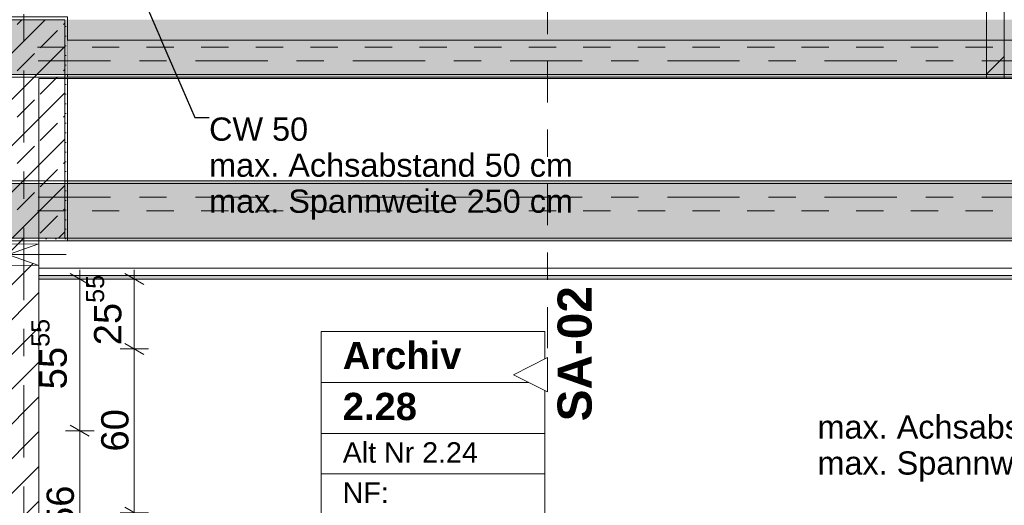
# Model space of a CAD drawing. Header units: metres. Extents: x -3.6 to 85.2, y -11 to 16.8.
# Tile 438 of 508: x 47.3 to 50.9, y 4.2 to 6. Entities that reach past the tile are written whole.
import ezdxf

# ---------------------------------------------------------------- set-up
doc = ezdxf.new("R2010")
doc.units = ezdxf.units.M
doc.header["$MEASUREMENT"] = 0
for name, pattern in [('Achse', [0.2, 0.1, -0.05, 0, -0.05]), ('Schnittlinie', [0.3, 0.15, -0.075, 0, -0.075]), ('Strichlinie doppelt', [0.546806, 0.264583, -0.105833, 0.070556, -0.105833]), ('Wipeout_Contour', [1, 0, -1])]:
    doc.linetypes.add(name, pattern=pattern)
for name, color, linetype in [('154 - Bemaßung_ Beschriftung.Ausbau - Deckenspiegel', 7, 'Continuous'), ('203 - Marker.Schnitt - Ausbaudetail SA', 7, 'Continuous'), ('401 - Zone.Raum_ Raumbegrenzung_ Whg.', 7, 'Continuous'), ('451 - Universal.Achsen Raster', 7, 'Continuous'), ('605 - Struktur.Wand Innen', 7, 'Continuous'), ('607 - Struktur.Stütze', 7, 'Continuous'), ('608 - Struktur.Träger', 7, 'Continuous'), ('Abbruch_605 - Struktur.Wand Innen', 7, 'Continuous'), ('Neubau_154 - Bemaßung_ Beschriftung.Ausbau - Deckenspiegel', 7, 'Continuous'), ('Neubau_605 - Struktur.Wand Innen', 7, 'Continuous'), ('Neubau_653 - Abdeckung.TB Verkofferung', 7, 'Continuous')]:
    doc.layers.add(name, color=color, linetype=linetype)
doc.styles.add('ERSTELLTER_STIL_1', font='txt')
doc.styles.add('ERSTELLTER_STIL_2', font='txt')
doc.linetypes.add('Abbruch 1', pattern='A,0,[1,2022.0244.A_L5A-PL04.03_iB_Deckenspiegel 1.OG1.Shx,S=0.001984,R=0,X=0,Y=0],-0.25,0', length=0.25)
doc.dimstyles.new('ERSTELLTER_STIL__3', dxfattribs={"dimtxt": 0.1, "dimasz": 0.0532, "dimexe": 0.18, "dimexo": 0.0625, "dimgap": 0, "dimtad": 1, "dimzin": 0, "dimdsep": 46, "dimtxsty": 'ERSTELLTER_STIL_2', "dimblk": 'ARROWHEAD_2', "dimblk1": 'ARROWHEAD_2', "dimblk2": 'ARROWHEAD_2', "dimcen": 0.09, "dimse1": 1, "dimse2": 1, "dimclrd": 7, "dimclre": 7, "dimclrt": 7, "dimazin": 0, "dimtfac": 1, "dimtdec": 4, "dimtmove": 2, "dimatfit": 3, "dimfxl": 1, "dimtolj": 1, "dimtzin": 0, "dimarcsym": 0})
doc.dimstyles.new('ERSTELLTER_STIL__4', dxfattribs={"dimtxt": 0.1, "dimasz": 0.0532, "dimexe": 0.18, "dimexo": 0.0625, "dimgap": 0, "dimtad": 1, "dimzin": 0, "dimdsep": 46, "dimtxsty": 'ERSTELLTER_STIL_2', "dimblk": 'ARROWHEAD_2', "dimblk1": 'ARROWHEAD_2', "dimblk2": 'ARROWHEAD_2', "dimcen": 0.09, "dimse1": 1, "dimse2": 1, "dimclrd": 7, "dimclre": 7, "dimclrt": 7, "dimazin": 0, "dimtfac": 1, "dimtdec": 4, "dimtmove": 0, "dimatfit": 3, "dimfxl": 1, "dimtolj": 1, "dimtzin": 0, "dimarcsym": 0})
doc.dimstyles.new('ERSTELLTER_STIL__5', dxfattribs={"dimtxt": 0.18, "dimasz": 0.02736, "dimexe": 0.18, "dimexo": 0.0625, "dimgap": 0, "dimtad": 0, "dimtih": 1, "dimtoh": 1, "dimdec": 4, "dimzin": 0, "dimdsep": 46, "dimcen": 0.09, "dimadec": 0, "dimazin": 0, "dimtfac": 1, "dimtdec": 4, "dimtmove": 0, "dimatfit": 3, "dimldrblk": 'ARROWHEAD_11', "dimfxl": 1, "dimtolj": 1, "dimtzin": 0, "dimarcsym": 0})
pattern_1 = [(45, (0, 0), (-0.01767767, 0.01767767), [0, -0.025])]
pattern_2 = [(45, (0, 0), (-0.08485281, 0.08485281), []), (45, (-0.04243, 0.04243), (-0.08485281, 0.08485281), [0.09, -0.03])]
pattern_3 = [(45, (0, 0), (-0.06363961, 0.06363961), [])]

# ---------------------------------------------------------------- blocks, each defined once
blk = doc.blocks.new('*D229')
at = {"layer": '154 - Bemaßung_ Beschriftung.Ausbau - Deckenspiegel', "color": 7, "linetype": 'Continuous', "lineweight": 5}
for p, q in [((47.5, 4.5152), (47.57, 4.4748)), ((47.5875, 4.495), (47.4825, 4.495)), ((47.535, 3.935), (47.535, 4.495)), ((47.5875, 3.935), (47.4825, 3.935)), ((47.5, 3.9552), (47.57, 3.9148)), ((47.535, 3.9008), (47.535, 3.935))]:
    blk.add_line(p, q, dxfattribs=at)
at = {"layer": '154 - Bemaßung_ Beschriftung.Ausbau - Deckenspiegel', "color": 7, "lineweight": 5, "insert": (47.515, 4.1391), "char_height": 0.1, "attachment_point": 7, "rotation": 90, "style": 'ERSTELLTER_STIL_2'}
blk.add_mtext('\\A1;{\\pql;\\fArial|b0|i0|c0|p38;56}', dxfattribs=at)
blk = doc.blocks.new('ARROWHEAD_2')
at = {"color": 0, "linetype": 'Continuous', "lineweight": 0}
for p, q in [((0, 0), (-1, 0)), ((-0.378, -0.655), (0.378, 0.655))]:
    blk.add_line(p, q, dxfattribs=at)
blk = doc.blocks.new('*D230')
at = {"layer": '154 - Bemaßung_ Beschriftung.Ausbau - Deckenspiegel', "color": 7, "linetype": 'Continuous', "lineweight": 5}
for p, q in [((47.57, 5.0303), (47.5, 5.0707)), ((47.535, 5.0505), (47.535, 5.0847)), ((47.5875, 5.0505), (47.4825, 5.0505)), ((47.535, 4.495), (47.535, 5.0505)), ((47.5, 4.5152), (47.57, 4.4748)), ((47.5875, 4.495), (47.4825, 4.495))]:
    blk.add_line(p, q, dxfattribs=at)
at = {"layer": '154 - Bemaßung_ Beschriftung.Ausbau - Deckenspiegel', "color": 7, "lineweight": 5, "insert": (47.5166, 4.6468), "char_height": 0.1, "attachment_point": 7, "rotation": 90, "style": 'ERSTELLTER_STIL_2'}
blk.add_mtext('\\A1;{\\pql;\\fArial|b0|i0|c0|p38;55\\fArial|b0|i0|c0|p38;\\A1{\\H.66x;\\S55^  ;}}', dxfattribs=at)
blk = doc.blocks.new('*D416')
at = {"layer": '154 - Bemaßung_ Beschriftung.Ausbau - Deckenspiegel', "color": 7, "linetype": 'Continuous', "lineweight": 5}
for p, q in [((47.7, 4.8152), (47.77, 4.7748)), ((47.7875, 4.795), (47.6825, 4.795)), ((47.735, 4.195), (47.735, 4.795)), ((47.7875, 4.195), (47.6825, 4.195)), ((47.7, 4.2152), (47.77, 4.1748))]:
    blk.add_line(p, q, dxfattribs=at)
at = {"layer": '154 - Bemaßung_ Beschriftung.Ausbau - Deckenspiegel', "color": 7, "lineweight": 5, "insert": (47.715, 4.4191), "char_height": 0.1, "attachment_point": 7, "rotation": 90, "style": 'ERSTELLTER_STIL_2'}
blk.add_mtext('\\A1;{\\pql;\\fArial|b0|i0|c0|p38;60}', dxfattribs=at)
blk = doc.blocks.new('*D417')
at = {"layer": '154 - Bemaßung_ Beschriftung.Ausbau - Deckenspiegel', "color": 7, "linetype": 'Continuous', "lineweight": 5}
for p, q in [((47.77, 5.0303), (47.7, 5.0707)), ((47.735, 5.0505), (47.735, 5.0847)), ((47.7875, 5.0505), (47.6825, 5.0505)), ((47.735, 4.795), (47.735, 5.0505)), ((47.7, 4.8152), (47.77, 4.7748)), ((47.7875, 4.795), (47.6825, 4.795))]:
    blk.add_line(p, q, dxfattribs=at)
at = {"layer": '154 - Bemaßung_ Beschriftung.Ausbau - Deckenspiegel', "color": 7, "lineweight": 5, "insert": (47.7166, 4.808), "char_height": 0.1, "attachment_point": 7, "rotation": 90, "style": 'ERSTELLTER_STIL_2'}
blk.add_mtext('\\A1;{\\pql;\\fArial|b0|i0|c0|p38;25\\fArial|b0|i0|c0|p38;\\A1{\\H.66x;\\S55^  ;}}', dxfattribs=at)
blk = doc.blocks.new('ARROWHEAD_11')
at = {"color": 0, "linetype": 'Continuous', "lineweight": 0}
blk.add_line((0, 0), (-1, 0), dxfattribs=at)
at = {"color": 0, "linetype": 'Continuous', "lineweight": 0, "const_width": 0.25, "flags": 128}
blk.add_lwpolyline([(-0.125, 0, 1), (0.125, 0, 1)], format="xyb", close=True, dxfattribs=at)

msp = doc.modelspace()

# ---------------------------------------------------------------- hatches: boundary and pattern name
at = {"layer": '607 - Struktur.Stütze', "linetype": 'Continuous', "lineweight": 0, "true_color": 0x000000}
h = msp.add_hatch(dxfattribs=at)
h.set_pattern_fill('Gips_0001', color=18, style=0, pattern_type=2)
h.set_pattern_definition(pattern_1)
h.paths.add_polyline_path([(47.49, 6.01), (47.17, 6.01), (47.17, 5.2775), (47.18, 5.2775), (47.18, 6), (47.48, 6), (47.48, 5.2), (47.385, 5.2), (47.385, 5.19), (47.49, 5.19)])
h = msp.add_hatch(dxfattribs=at)
h.set_pattern_fill('Beton__Stahlbeton_0001', color=18, style=0, pattern_type=2)
h.set_pattern_definition(pattern_2)
h.paths.add_polyline_path([(47.18, 5.2), (47.48, 5.2), (47.48, 6), (47.18, 6)])
at = {"layer": '608 - Struktur.Träger', "linetype": 'Continuous', "lineweight": 0, "true_color": 0x000000}
h = msp.add_hatch(dxfattribs=at)
h.set_pattern_fill('Gips_0001', color=18, style=0, pattern_type=2)
h.set_pattern_definition(pattern_1)
h.paths.add_polyline_path([(47.49, 5.41), (47.49, 5.4), (54.37, 5.4), (54.37, 5.41)])
h = msp.add_hatch(dxfattribs=at)
h.set_pattern_fill('Gips_0001', color=18, style=0, pattern_type=2)
h.set_pattern_definition(pattern_1)
h.paths.add_polyline_path([(47.49, 5.2), (47.49, 5.19), (54.37, 5.19), (54.37, 5.2)])
at = {"layer": 'Abbruch_605 - Struktur.Wand Innen', "linetype": 'Continuous', "lineweight": 0, "true_color": 0x000000}
h = msp.add_hatch(dxfattribs=at)
h.set_pattern_fill('MW_Ziegel_0001', color=18, style=0, pattern_type=2)
h.set_pattern_definition(pattern_3)
h.paths.add_polyline_path([(47.16, 5.18), (47.2725, 5.14), (47.385, 5.18)])
h = msp.add_hatch(dxfattribs=at)
h.set_pattern_fill('MW_Ziegel_0001', color=18, style=0, pattern_type=2)
h.set_pattern_definition(pattern_3)
h.paths.add_polyline_path([(47.16, 5.1), (47.385, 5.1), (47.2725, 5.14)])
at = {"layer": 'Neubau_653 - Abdeckung.TB Verkofferung', "linetype": 'Continuous', "lineweight": 0, "true_color": 0x000000}
h = msp.add_hatch(dxfattribs=at)
h.set_pattern_fill('Gips_0001', color=18, style=0, pattern_type=2)
h.set_pattern_definition(pattern_1)
h.paths.add_polyline_path([(47.385, 5.0505), (51.765, 5.0505), (51.765, 5.063), (47.385, 5.063)])

# ---------------------------------------------------------------- linework, layer by layer
at = {"layer": '401 - Zone.Raum_ Raumbegrenzung_ Whg.', "color": 7, "linetype": 'Continuous', "lineweight": 9}
for p, q in [((49.2388, 4.8583), (48.42, 4.8583)), ((48.42, 4.8583), (48.42, 3.1591)), ((48.42, 4.8583), (49.2388, 4.8583)), ((48.42, 4.6716), (48.42, 4.8583)), ((49.2388, 3.1591), (49.2388, 4.8583)), ((49.2388, 4.8583), (49.2388, 4.6716)), ((49.2388, 4.6716), (48.42, 4.6716)), ((48.42, 4.6716), (49.2388, 4.6716)), ((48.42, 4.485), (48.42, 4.6716)), ((49.2388, 4.6716), (49.2388, 4.485)), ((49.2388, 4.485), (48.42, 4.485)), ((48.42, 4.485), (49.2388, 4.485)), ((48.42, 4.3377), (48.42, 4.485)), ((49.2388, 4.485), (49.2388, 4.3377)), ((49.2388, 4.3377), (48.42, 4.3377)), ((48.42, 4.3377), (49.2388, 4.3377)), ((48.42, 4.1904), (48.42, 4.3377)), ((49.2388, 4.3377), (49.2388, 4.1904))]:
    msp.add_line(p, q, dxfattribs=at)
at = {"layer": '451 - Universal.Achsen Raster', "color": 160, "linetype": 'Strichlinie doppelt', "lineweight": 9, "true_color": 0x3232ff}
msp.add_line((64.935, 5.35), (-3.175, 5.35), dxfattribs=at)
at = {"layer": '607 - Struktur.Stütze', "color": 7, "linetype": 'Continuous', "lineweight": 5, "flags": 128}
msp.add_lwpolyline([(47.385, 5.19), (47.49, 5.19), (47.49, 6.01), (47.17, 6.01), (47.17, 5.2775)], dxfattribs=at)
at = {"layer": '607 - Struktur.Stütze', "color": 7, "linetype": 'Continuous', "lineweight": 13, "flags": 128}
msp.add_lwpolyline([(47.18, 5.2), (47.48, 5.2), (47.48, 6), (47.18, 6)], close=True, dxfattribs=at)
at = {"layer": '608 - Struktur.Träger', "color": 7, "linetype": 'Continuous', "lineweight": 13}
for p, q in [((0.38, 5.41), (61.88, 5.41)), ((47.49, 5.4), (47.17, 5.4)), ((54.37, 5.4), (47.49, 5.4))]:
    msp.add_line(p, q, dxfattribs=at)
at = {"layer": '608 - Struktur.Träger', "color": 7, "linetype": 'Continuous', "lineweight": 5}
for p, q in [((47.49, 5.41), (47.49, 5.4)), ((54.37, 5.41), (47.49, 5.41)), ((47.49, 5.2), (47.49, 5.19)), ((54.37, 5.19), (47.49, 5.19))]:
    msp.add_line(p, q, dxfattribs=at)
at = {"layer": '608 - Struktur.Träger', "color": 7, "linetype": 'Achse', "lineweight": 9}
msp.add_line((0.38, 5.3), (61.88, 5.3), dxfattribs=at)
at = {"layer": 'Abbruch_605 - Struktur.Wand Innen', "color": 7, "linetype": 'Abbruch 1', "lineweight": 18}
for p, q in [((47.385, 5.18), (47.16, 5.18)), ((47.16, 5.1), (47.385, 5.1))]:
    msp.add_line(p, q, dxfattribs=at)
at = {"layer": 'Abbruch_605 - Struktur.Wand Innen', "color": 160, "linetype": 'Abbruch 1', "lineweight": 5, "true_color": 0x3232ff}
msp.add_line((47.06, 5.14), (47.485, 5.14), dxfattribs=at)
msp.add_line((47.06, 5.14), (47.485, 5.14), dxfattribs=at)
at = {"layer": 'Abbruch_605 - Struktur.Wand Innen', "color": 7, "linetype": 'Abbruch 1', "lineweight": 18, "flags": 128}
msp.add_lwpolyline([(47.385, 5.1), (47.385, 5.18)], dxfattribs=at)
at = {"layer": 'Neubau_605 - Struktur.Wand Innen', "color": 1, "linetype": 'Continuous', "lineweight": 9}
for p, q in [((47.16, 5.1), (47.385, 5.18)), ((47.16, 5.18), (47.385, 5.1))]:
    msp.add_line(p, q, dxfattribs=at)
at = {"layer": 'Neubau_653 - Abdeckung.TB Verkofferung', "color": 1, "linetype": 'Continuous', "lineweight": 9}
for p, q in [((47.385, 5.785), (51.765, 5.785)), ((47.385, 5.0505), (47.385, 5.785)), ((47.385, 5.0505), (51.765, 5.0505))]:
    msp.add_line(p, q, dxfattribs=at)
at = {"layer": 'Neubau_653 - Abdeckung.TB Verkofferung', "color": 1, "linetype": 'Continuous', "lineweight": 5}
for p, q in [((51.765, 5.19), (47.385, 5.19)), ((51.765, 5.09), (47.385, 5.09)), ((51.765, 5.063), (47.385, 5.063)), ((51.765, 5.0505), (47.385, 5.0505))]:
    msp.add_line(p, q, dxfattribs=at)
at = {"layer": 'Neubau_653 - Abdeckung.TB Verkofferung', "color": 1, "linetype": 'Continuous', "lineweight": 5, "flags": 128}
msp.add_lwpolyline([(47.385, 5.19), (47.385, 5.09), (47.385, 5.063), (47.385, 5.0505)], dxfattribs=at)

# ---------------------------------------------------------------- texts
at = {"layer": '203 - Marker.Schnitt - Ausbaudetail SA', "color": 7, "lineweight": 13, "insert": (49.4124, 5.0246), "char_height": 0.125, "attachment_point": 9, "rotation": 90, "style": 'ERSTELLTER_STIL_1'}
msp.add_mtext('\\A1;{\\pqr;\\pt0;\\fArial|b1|i0|c0|p38;SA-02}', dxfattribs=at)
at = {"layer": '401 - Zone.Raum_ Raumbegrenzung_ Whg.', "color": 7, "lineweight": 9, "attachment_point": 1}
for s, insert, char_height, style in [('\\A1;{\\pqj;\\pt0;\\fArial|b1|i0|c0|p38;}', (49.1603, 4.8435), 0.1, 'ERSTELLTER_STIL_1'), ('\\A1;{\\pqj;\\pt0;\\fArial|b1|i0|c0|p38;Archiv}', (48.4986, 4.8207), 0.1, 'ERSTELLTER_STIL_1'), ('\\A1;{\\pqj;\\pt0;\\fArial|b1|i0|c0|p38;}', (49.1603, 4.6569), 0.1, 'ERSTELLTER_STIL_1'), ('\\A1;{\\pql;\\pt0;\\fArial|b1|i0|c0|p38;2.28}', (48.4986, 4.6341), 0.1, 'ERSTELLTER_STIL_1'), ('\\A1;{\\pqj;\\pt0;\\fArial|b0|i0|c0|p38;Alt Nr 2.24}', (48.4986, 4.4532), 0.075, 'ERSTELLTER_STIL_2'), ('\\A1;{\\pqj;\\pt0;\\fArial|b0|i0|c0|p38;}', (49.1603, 4.4703), 0.075, 'ERSTELLTER_STIL_2'), ('\\A1;{\\pqj;\\pt0;\\fArial|b0|i0|c0|p38;NF: }', (48.4986, 4.3058), 0.075, 'ERSTELLTER_STIL_2')]:
    msp.add_mtext(s, dxfattribs=dict(at, insert=insert, char_height=char_height, style=style))
at = {"layer": 'Neubau_154 - Bemaßung_ Beschriftung.Ausbau - Deckenspiegel', "color": 1, "linetype": 'Continuous', "lineweight": 13, "char_height": 0.085, "line_spacing_factor": 0.930912, "style": 'ERSTELLTER_STIL_2'}
for s, insert, attachment_point in [('\\A1;{\\pql;\\fArial|b0|i0|c0|p38;CW 50\\P\\pql;\\fArial|b0|i0|c0|p38;max. Achsabstand 50 cm\\P\\pql;\\fArial|b0|i0|c0|p38;max. Spannweite 250 \\fArial|b0|i0|c0|p38;c\\fArial|b0|i0|c0|p38;m }', (48.0089, 5.642), 1), ('\\A1;{\\pqr;\\fArial|b0|i0|c0|p38;CW \\fArial|b0|i0|c0|p38;75\\P\\pqr;\\fArial|b0|i0|c0|p38;max. Achsabstand 50 cm\\P\\pqr;\\fArial|b0|i0|c0|p38;max. Spannweite \\fArial|b0|i0|c0|p38;315\\fArial|b0|i0|c0|p38; \\fArial|b0|i0|c0|p38;c\\fArial|b0|i0|c0|p38;m }', (51.571, 4.6835), 3)]:
    msp.add_mtext(s, dxfattribs=dict(at, insert=insert, attachment_point=attachment_point))

# ---------------------------------------------------------------- leaders
at = {"layer": 'Neubau_154 - Bemaßung_ Beschriftung.Ausbau - Deckenspiegel', "color": 1, "linetype": 'Continuous', "lineweight": 13, "annotation_type": 0, "has_hookline": 1, "hookline_direction": 1, "text_width": 1.3167}
msp.add_leader([(51.9477, 4.965), (51.8293, 4.6835), (51.571, 4.6835)], dimstyle='ERSTELLTER_STIL__5', dxfattribs=at)

# ---------------------------------------------------------------- next in the draw order: wipeouts: each hides what was drawn before it
at = {"color": 254, "linetype": 'Wipeout_Contour', "lineweight": 0, "ltscale": 198.087934}
msp.add_wipeout([(47.49, 5.785), (50.8575, 5.785), (50.8575, 5.925), (47.49, 5.925)], dxfattribs=at).dxf.layer = '605 - Struktur.Wand Innen'
at = {"color": 254, "linetype": 'Wipeout_Contour', "lineweight": 0, "ltscale": 206.664175}
msp.add_wipeout([(50.9225, 5.785), (51.74, 5.785), (51.74, 5.925), (50.9225, 5.925)], dxfattribs=at).dxf.layer = '605 - Struktur.Wand Innen'
at = {"color": 254, "linetype": 'Wipeout_Contour', "lineweight": 0, "ltscale": 285.938688}
msp.add_wipeout([(47.16, 5.18), (47.385, 5.18), (47.385, 5.2), (47.18, 5.2), (47.18, 5.2775), (47.16, 5.2775)], dxfattribs=at).dxf.layer = '605 - Struktur.Wand Innen'
at = {"color": 254, "linetype": 'Wipeout_Contour', "lineweight": 0, "ltscale": 189.821255}
msp.add_wipeout([(47.16, 2.89), (47.385, 2.89), (47.385, 5.1), (47.16, 5.1)], dxfattribs=at).dxf.layer = '605 - Struktur.Wand Innen'

# ---------------------------------------------------------------- next in the draw order: hatches: boundary and pattern name
at = {"layer": '605 - Struktur.Wand Innen', "linetype": 'Continuous', "lineweight": 0, "true_color": 0x000000}
h = msp.add_hatch(dxfattribs=at)
h.set_pattern_fill('MW_Ziegel_0001', color=18, style=0, pattern_type=2)
h.set_pattern_definition(pattern_3)
h.paths.add_polyline_path([(47.16, 5.18), (47.385, 5.18), (47.385, 5.2), (47.18, 5.2), (47.18, 5.2775), (47.16, 5.2775)])
h = msp.add_hatch(dxfattribs=at)
h.set_pattern_fill('MW_Ziegel_0001', color=18, style=0, pattern_type=2)
h.set_pattern_definition(pattern_3)
h.paths.add_polyline_path([(47.16, 2.89), (47.385, 2.89), (47.385, 5.1), (47.16, 5.1)])
at = {"layer": '608 - Struktur.Träger', "linetype": 'Continuous', "lineweight": 0, "true_color": 0x000000}
h = msp.add_hatch(dxfattribs=at)
h.set_pattern_fill('Beton__Stahlbeton_0001', color=18, style=0, pattern_type=2)
h.set_pattern_definition(pattern_2)
h.paths.add_polyline_path([(0.69, 5.4), (0.38, 5.4), (0.38, 5.2), (0.69, 5.2), (7.57, 5.2), (7.89, 5.2), (11.17, 5.2), (11.49, 5.2), (14.86, 5.2), (15.02, 5.2), (18.37, 5.2), (18.69, 5.2), (22.04, 5.2), (22.2, 5.2), (25.57, 5.2), (25.89, 5.2), (29.26, 5.2), (29.42, 5.2), (32.77, 5.2), (33.09, 5.2), (36.46, 5.2), (36.6, 5.2), (39.97, 5.2), (40.29, 5.2), (47.16, 5.2), (47.49, 5.2), (54.37, 5.2), (54.69, 5.2), (58.06, 5.2), (58.195, 5.2), (61.57, 5.2), (61.88, 5.2), (61.88, 5.4), (61.57, 5.4), (58.195, 5.4), (58.06, 5.4), (54.69, 5.4), (54.37, 5.4), (47.49, 5.4), (47.17, 5.4), (40.29, 5.4), (39.97, 5.4), (36.6, 5.4), (36.46, 5.4), (33.09, 5.4), (32.77, 5.4), (29.42, 5.4), (29.26, 5.4), (25.89, 5.4), (25.57, 5.4), (22.2, 5.4), (22.04, 5.4), (18.69, 5.4), (18.37, 5.4), (15.02, 5.4), (14.86, 5.4), (11.49, 5.4), (11.17, 5.4), (7.89, 5.4), (7.57, 5.4)])

# ---------------------------------------------------------------- next in the draw order: linework, layer by layer
at = {"layer": '203 - Marker.Schnitt - Ausbaudetail SA', "color": 7, "linetype": 'Schnittlinie', "lineweight": 13}
msp.add_line((49.2491, 6.2975), (49.2491, 4.763), dxfattribs=at)
at = {"layer": '451 - Universal.Achsen Raster', "color": 160, "linetype": 'Strichlinie doppelt', "lineweight": 9, "true_color": 0x3232ff}
msp.add_line((47.33, -10.585), (47.33, 16.355), dxfattribs=at)
at = {"layer": '605 - Struktur.Wand Innen', "color": 7, "linetype": 'Continuous', "lineweight": 18}
for p, q in [((50.8575, 5.925), (50.8575, 5.785)), ((50.9225, 5.785), (50.9225, 5.925))]:
    msp.add_line(p, q, dxfattribs=at)
at = {"layer": '605 - Struktur.Wand Innen', "color": 7, "linetype": 'Continuous', "lineweight": 13, "flags": 128}
for points in [[(50.8575, 5.925), (47.49, 5.925)], [(51.74, 5.925), (50.9225, 5.925)], [(47.49, 5.785), (51.74, 5.785)]]:
    msp.add_lwpolyline(points, dxfattribs=at)
at = {"layer": '605 - Struktur.Wand Innen', "color": 7, "linetype": 'Continuous', "lineweight": 18, "flags": 128}
for points in [[(47.385, 5.18), (47.385, 5.2)], [(47.385, 2.89), (47.385, 5.1)]]:
    msp.add_lwpolyline(points, dxfattribs=at)
at = {"layer": '608 - Struktur.Träger', "color": 7, "linetype": 'Continuous', "lineweight": 5}
msp.add_line((47.49, 5.8), (47.49, 5.79), dxfattribs=at)
at = {"layer": '608 - Struktur.Träger', "color": 7, "linetype": 'Continuous', "lineweight": 13}
msp.add_line((0.38, 5.19), (61.88, 5.19), dxfattribs=at)
at = {"layer": '608 - Struktur.Träger', "color": 7, "linetype": 'Continuous', "lineweight": 13, "flags": 128}
msp.add_lwpolyline([(61.88, 5.2), (61.57, 5.2), (58.195, 5.2), (58.06, 5.2), (54.69, 5.2), (54.37, 5.2), (47.49, 5.2), (47.16, 5.2), (40.29, 5.2), (39.97, 5.2), (36.6, 5.2), (36.46, 5.2), (33.09, 5.2), (32.77, 5.2), (29.42, 5.2)], dxfattribs=at)

# ---------------------------------------------------------------- next in the draw order: dimensions: what is measured, and where the dimension line sits
at = {"layer": '154 - Bemaßung_ Beschriftung.Ausbau - Deckenspiegel', "color": 7, "linetype": 'Continuous', "lineweight": 5}
for base, p1, p2, dimstyle, picture, middle in [((47.735, 5.0505), (46.3875, 4.795), (46.845, 5.0505), 'ERSTELLTER_STIL__3', '*D417', (47.665, 5.0574)), ((47.535, 5.0505), (46.845, 4.495), (46.845, 5.0505), 'ERSTELLTER_STIL__4', '*D230', (47.465, 4.8962)), ((47.735, 4.795), (46.3875, 4.195), (46.3875, 4.795), 'ERSTELLTER_STIL__4', '*D416', (47.665, 4.4954)), ((47.535, 4.495), (46.845, 3.935), (46.845, 4.495), 'ERSTELLTER_STIL__4', '*D229', (47.465, 4.2153))]:
    dim = msp.add_linear_dim(base=base, p1=p1, p2=p2, angle=90, dimstyle=dimstyle, dxfattribs=at)
    dim.commit()
    dim.dimension.update_dxf_attribs({"geometry": picture, "text_midpoint": middle, "dimtype": 160, "text_rotation": 90})

# ---------------------------------------------------------------- next in the draw order: leaders
at = {"layer": 'Neubau_154 - Bemaßung_ Beschriftung.Ausbau - Deckenspiegel', "color": 1, "linetype": 'Continuous', "lineweight": 13, "annotation_type": 0, "has_hookline": 1, "hookline_direction": 0, "text_width": 1.3167}
msp.add_leader([(47.7625, 6.0899), (47.9561, 5.642), (48.0089, 5.642)], dimstyle='ERSTELLTER_STIL__5', dxfattribs=at)

# ---------------------------------------------------------------- next in the draw order: wipeouts: each hides what was drawn before it
at = {"color": 254, "linetype": 'Wipeout_Contour', "lineweight": 0, "ltscale": 147.800817}
msp.add_wipeout([(49.2491, 4.638), (49.2491, 4.763), (49.1241, 4.7005)], dxfattribs=at).dxf.layer = '203 - Marker.Schnitt - Ausbaudetail SA'
at = {"color": 254, "linetype": 'Wipeout_Contour', "lineweight": 0, "ltscale": 204.912327}
msp.add_wipeout([(50.8575, 5.785), (50.9225, 5.785), (50.9225, 5.925), (50.8575, 5.925)], dxfattribs=at).dxf.layer = '605 - Struktur.Wand Innen'

# ---------------------------------------------------------------- next in the draw order: hatches: boundary and pattern name
at = {"layer": '605 - Struktur.Wand Innen', "linetype": 'Continuous', "lineweight": 0, "true_color": 0x000000}
h = msp.add_hatch(dxfattribs=at)
h.set_pattern_fill('MW_Ziegel_0001', color=18, style=0, pattern_type=2)
h.set_pattern_definition(pattern_3)
h.paths.add_polyline_path([(50.8575, 5.785), (50.9225, 5.785), (50.9225, 5.925), (50.8575, 5.925)])
at = {"layer": '608 - Struktur.Träger', "linetype": 'Continuous', "lineweight": 0, "true_color": 0x000000}
h = msp.add_hatch(dxfattribs=at)
h.set_pattern_fill('Beton__Stahlbeton_0001', color=18, style=0, pattern_type=2)
h.set_pattern_definition(pattern_2)
h.paths.add_polyline_path([(0.69, 6), (0.38, 6), (0.38, 5.8), (0.69, 5.8), (7.57, 5.8), (7.89, 5.8), (11.17, 5.8), (11.49, 5.8), (14.86, 5.8), (15.02, 5.8), (18.37, 5.8), (18.69, 5.8), (22.04, 5.8), (22.2, 5.8), (25.57, 5.8), (25.89, 5.8), (32.77, 5.8), (33.09, 5.8), (36.46, 5.8), (36.6, 5.8), (39.97, 5.8), (40.29, 5.8), (47.17, 5.8), (47.49, 5.8), (54.37, 5.8), (54.69, 5.8), (58.06, 5.8), (58.195, 5.8), (61.57, 5.8), (61.88, 5.8), (61.88, 6), (61.57, 6), (54.69, 6), (54.37, 6), (50.9225, 6), (50.8575, 6), (47.49, 6), (47.17, 6), (40.29, 6), (39.97, 6), (33.09, 6), (32.77, 6), (25.89, 6), (25.57, 6), (18.69, 6), (18.37, 6), (11.49, 6), (11.17, 6), (7.89, 6), (7.57, 6)])
h = msp.add_hatch(dxfattribs=at)
h.set_pattern_fill('Gips_0001', color=18, style=0, pattern_type=2)
h.set_pattern_definition(pattern_1)
h.paths.add_polyline_path([(47.49, 5.8), (47.49, 5.79), (54.37, 5.79), (54.37, 5.8)])

# ---------------------------------------------------------------- next in the draw order: linework, layer by layer
at = {"layer": '203 - Marker.Schnitt - Ausbaudetail SA', "color": 7, "linetype": 'Continuous', "lineweight": 13, "flags": 128}
msp.add_lwpolyline([(49.2491, 4.638), (49.2491, 4.763), (49.1241, 4.7005)], close=True, dxfattribs=at)
at = {"layer": '451 - Universal.Achsen Raster', "color": 160, "linetype": 'Strichlinie doppelt', "lineweight": 9, "true_color": 0x3232ff}
msp.add_line((64.935, 5.85), (-3.175, 5.85), dxfattribs=at)
at = {"layer": '605 - Struktur.Wand Innen', "color": 7, "linetype": 'Continuous', "lineweight": 13}
for p, q in [((50.8575, 8.085), (50.8575, 5.925)), ((50.9225, 5.925), (50.9225, 8.085)), ((50.8575, 5.785), (50.9225, 5.785))]:
    msp.add_line(p, q, dxfattribs=at)
at = {"layer": '605 - Struktur.Wand Innen', "color": 7, "linetype": 'Continuous', "lineweight": 18}
for p, q in [((50.8575, 5.925), (50.8575, 5.785)), ((50.8575, 5.925), (50.9225, 5.925)), ((50.9225, 5.785), (50.9225, 5.925))]:
    msp.add_line(p, q, dxfattribs=at)
at = {"layer": '608 - Struktur.Träger', "color": 7, "linetype": 'Achse', "lineweight": 9}
msp.add_line((0.38, 5.9), (61.88, 5.9), dxfattribs=at)
at = {"layer": '608 - Struktur.Träger', "color": 7, "linetype": 'Continuous', "lineweight": 13}
msp.add_line((0.38, 5.79), (61.88, 5.79), dxfattribs=at)
at = {"layer": '608 - Struktur.Träger', "color": 7, "linetype": 'Continuous', "lineweight": 5}
msp.add_line((54.37, 5.79), (47.49, 5.79), dxfattribs=at)
at = {"layer": '608 - Struktur.Träger', "color": 7, "linetype": 'Continuous', "lineweight": 13, "flags": 128}
msp.add_lwpolyline([(61.88, 5.8), (61.57, 5.8), (58.195, 5.8), (58.06, 5.8), (54.69, 5.8), (54.37, 5.8), (47.49, 5.8), (47.17, 5.8), (40.29, 5.8), (39.97, 5.8), (36.6, 5.8), (36.46, 5.8), (33.09, 5.8), (32.77, 5.8), (25.89, 5.8)], dxfattribs=at)

doc.saveas('drawing.dxf')
